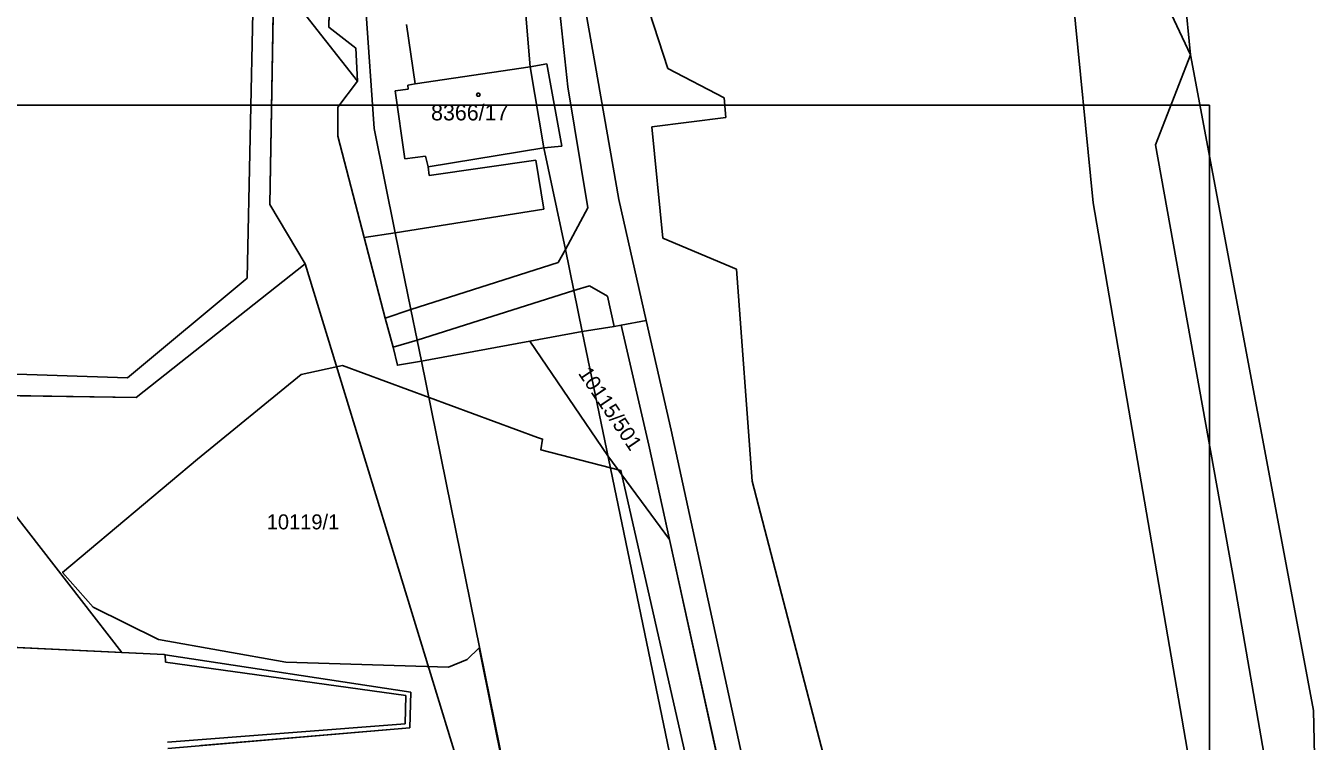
# Model space of a CAD drawing. Extents: x -263587 to -261993, y -1238795 to -1236748.
# Drawn here: x -262813.4 to -262684.3, y -1237151.7 to -1237080.2 of the extents above; entities that cross this region are included whole.
import ezdxf

# ---------------------------------------------------------------- set-up
doc = ezdxf.new("R2010")
doc.units = 0
for name, color, linetype in [('Vrstva 1', 7, 'Continuous'), ('Vrstva 2', 7, 'Continuous'), ('Vrstva 3', 7, 'Continuous'), ('Vrstva 51', 7, 'Continuous')]:
    doc.layers.add(name, color=color, linetype=linetype)

msp = doc.modelspace()

# ---------------------------------------------------------------- linework, layer by layer
at = {"layer": 'Vrstva 1'}
for p, q in [((-262699.06, -1237061.51), (-262696.93, -1237083.08)), ((-262706.07, -1237063.59), (-262696.93, -1237083.08)), ((-262706.68, -1237097.85), (-262709.91, -1237064.81)), ((-262791.23, -1237105.39), (-262790.45, -1237067.62)), ((-262788.45, -1237067.21), (-262788.98, -1237098.03)), ((-262788.98, -1237098.03), (-262788.45, -1237067.21)), ((-262782.79, -1237067.79), (-262783.06, -1237080.31)), ((-262783.06, -1237080.31), (-262782.79, -1237067.79)), ((-262753.22, -1237071.96), (-262749.18, -1237084.44)), ((-262757.8, -1237076.47), (-262756.46, -1237084.02)), ((-262756.46, -1237084.02), (-262757.8, -1237076.47)), ((-262763.45, -1237078.3), (-262762.94, -1237084.28)), ((-262760.1, -1237077.86), (-262759.18, -1237086.25)), ((-262779.39, -1237078.49), (-262778.56, -1237090.42)), ((-262783.06, -1237080.31), (-262780.38, -1237082.39)), ((-262780.38, -1237082.39), (-262783.06, -1237080.31)), ((-262775.31, -1237080.02), (-262774.46, -1237085.96)), ((-262780.38, -1237082.39), (-262780.22, -1237085.69)), ((-262780.22, -1237085.69), (-262780.38, -1237082.39)), ((-262696.93, -1237083.08), (-262700.43, -1237092.05)), ((-262696.93, -1237083.08), (-262685.79, -1237142.55)), ((-262774.46, -1237085.96), (-262762.94, -1237084.28)), ((-262762.94, -1237084.28), (-262761.3, -1237083.95)), ((-262761.57, -1237092.37), (-262762.94, -1237084.28)), ((-262761.3, -1237083.95), (-262759.77, -1237092.19)), ((-262756.46, -1237084.02), (-262754.09, -1237097.54)), ((-262754.09, -1237097.54), (-262756.46, -1237084.02)), ((-262749.18, -1237084.44), (-262743.55, -1237087.35)), ((-262780.22, -1237085.69), (-262782.18, -1237088.29)), ((-262782.18, -1237088.29), (-262780.22, -1237085.69)), ((-262774.46, -1237085.96), (-262775.18, -1237086.09)), ((-262775.18, -1237086.09), (-262775.14, -1237086.48)), ((-262775.14, -1237086.48), (-262776.45, -1237086.65)), ((-262776.45, -1237086.65), (-262775.47, -1237093.46)), ((-262759.18, -1237086.25), (-262757.2, -1237098.36)), ((-262743.55, -1237087.35), (-262743.4, -1237089.33)), ((-262782.18, -1237088.29), (-262782.17, -1237091.19)), ((-262782.17, -1237091.19), (-262782.18, -1237088.29)), ((-262743.4, -1237089.33), (-262750.78, -1237090.26)), ((-262782.17, -1237091.19), (-262779.55, -1237101.31)), ((-262779.55, -1237101.31), (-262782.17, -1237091.19)), ((-262778.56, -1237090.42), (-262776.43, -1237100.85)), ((-262750.78, -1237090.26), (-262749.7, -1237101.4)), ((-262761.57, -1237092.37), (-262773.13, -1237094.26)), ((-262759.77, -1237092.19), (-262761.57, -1237092.37)), ((-262759.43, -1237102.53), (-262761.57, -1237092.37)), ((-262700.43, -1237092.05), (-262692.56, -1237135.94)), ((-262775.47, -1237093.46), (-262773.4, -1237093.21)), ((-262773.4, -1237093.21), (-262773.13, -1237094.26)), ((-262773.04, -1237095.12), (-262762.37, -1237093.61)), ((-262762.37, -1237093.61), (-262761.59, -1237098.48)), ((-262773.13, -1237094.26), (-262773.04, -1237095.12)), ((-262754.09, -1237097.54), (-262751.37, -1237109.61)), ((-262751.37, -1237109.61), (-262754.09, -1237097.54)), ((-262788.98, -1237098.03), (-262785.44, -1237103.96)), ((-262785.44, -1237103.96), (-262788.98, -1237098.03)), ((-262761.59, -1237098.48), (-262776.43, -1237100.85)), ((-262757.2, -1237098.36), (-262759.43, -1237102.53)), ((-262695.25, -1237164.13), (-262706.68, -1237097.85)), ((-262779.55, -1237101.31), (-262776.43, -1237100.85)), ((-262779.55, -1237101.31), (-262777.46, -1237109.39)), ((-262777.46, -1237109.39), (-262779.55, -1237101.31)), ((-262776.43, -1237100.85), (-262774.87, -1237108.53)), ((-262749.7, -1237101.4), (-262742.33, -1237104.49)), ((-262759.43, -1237102.53), (-262760.15, -1237103.83)), ((-262758.57, -1237106.63), (-262759.43, -1237102.53)), ((-262785.44, -1237103.96), (-262802.33, -1237117.33)), ((-262802.33, -1237117.33), (-262785.44, -1237103.96)), ((-262785.44, -1237103.96), (-262760.4, -1237185.76)), ((-262760.15, -1237103.83), (-262774.87, -1237108.53)), ((-262803.21, -1237115.34), (-262791.23, -1237105.39)), ((-262742.33, -1237104.49), (-262740.76, -1237125.67)), ((-262774.26, -1237111.58), (-262758.57, -1237106.63)), ((-262757.02, -1237106.17), (-262758.57, -1237106.63)), ((-262757.76, -1237110.73), (-262758.57, -1237106.63)), ((-262755.21, -1237107.18), (-262757.02, -1237106.17)), ((-262754.56, -1237110.22), (-262755.21, -1237107.18)), ((-262777.46, -1237109.39), (-262774.87, -1237108.53)), ((-262774.87, -1237108.53), (-262774.26, -1237111.58)), ((-262777.46, -1237109.39), (-262776.66, -1237112.3)), ((-262776.66, -1237112.3), (-262777.46, -1237109.39)), ((-262757.76, -1237110.73), (-262754.56, -1237110.22)), ((-262754.56, -1237110.22), (-262757.76, -1237110.73)), ((-262754.56, -1237110.22), (-262753.84, -1237110.08)), ((-262753.84, -1237110.08), (-262754.56, -1237110.22)), ((-262751.37, -1237109.61), (-262753.84, -1237110.08)), ((-262753.84, -1237110.08), (-262751.37, -1237109.61)), ((-262753.84, -1237110.08), (-262751.08, -1237122.07)), ((-262751.08, -1237122.07), (-262753.84, -1237110.08)), ((-262751.37, -1237109.61), (-262748.87, -1237120.6)), ((-262776.66, -1237112.3), (-262774.26, -1237111.58)), ((-262773.8, -1237113.69), (-262774.26, -1237111.58)), ((-262773.8, -1237113.69), (-262757.76, -1237110.73)), ((-262757.76, -1237110.73), (-262773.8, -1237113.69)), ((-262757.76, -1237110.73), (-262728.87, -1237250.07)), ((-262776.66, -1237112.3), (-262776.22, -1237114.1)), ((-262776.22, -1237114.1), (-262776.66, -1237112.3)), ((-262776.22, -1237114.1), (-262773.8, -1237113.69)), ((-262773.8, -1237113.69), (-262776.22, -1237114.1)), ((-262764.4, -1237160.11), (-262773.8, -1237113.69)), ((-262773.8, -1237113.69), (-262764.4, -1237160.11)), ((-262816.43, -1237114.9), (-262803.21, -1237115.34)), ((-262802.33, -1237117.33), (-262817.11, -1237117.09)), ((-262817.11, -1237117.09), (-262802.33, -1237117.33)), ((-262748.87, -1237120.6), (-262733.93, -1237189.13)), ((-262751.08, -1237122.07), (-262742.07, -1237163.11)), ((-262742.07, -1237163.11), (-262751.08, -1237122.07)), ((-262740.76, -1237125.67), (-262730.98, -1237163.29)), ((-262692.56, -1237135.94), (-262687.77, -1237163.56)), ((-262822.08, -1237141.94), (-262799.53, -1237143.02)), ((-262799.53, -1237143.02), (-262822.08, -1237141.94)), ((-262685.79, -1237142.55), (-262684.66, -1237148.6)), ((-262799.53, -1237143.02), (-262799.45, -1237143.03)), ((-262799.45, -1237143.03), (-262799.53, -1237143.02)), ((-262799.45, -1237143.03), (-262774.88, -1237146.78)), ((-262774.88, -1237146.78), (-262799.45, -1237143.03)), ((-262799.45, -1237143.03), (-262799.41, -1237143.77)), ((-262799.41, -1237143.77), (-262775.38, -1237147.09)), ((-262775.38, -1237147.09), (-262775.43, -1237149.95)), ((-262774.88, -1237146.78), (-262774.99, -1237150.33)), ((-262774.99, -1237150.33), (-262774.88, -1237146.78)), ((-262684.66, -1237148.6), (-262684.28, -1237163.28)), ((-262775.43, -1237149.95), (-262799.21, -1237151.78)), ((-262774.99, -1237150.33), (-262799.17, -1237152.39)), ((-262799.17, -1237152.39), (-262774.99, -1237150.33))]:
    msp.add_line(p, q, dxfattribs=at)
msp.add_lwpolyline([(-262768.04, -1237086.9), (-262767.95, -1237087.05), (-262768.04, -1237087.2), (-262768.22, -1237087.2), (-262768.31, -1237087.05), (-262768.22, -1237086.9)], close=True, dxfattribs=at)
at = {"layer": 'Vrstva 2'}
for points in [[(-262796.214, -1237123.487), (-262785.852, -1237115.006), (-262781.7, -1237114.11), (-262762.21, -1237121.32), (-262761.711, -1237121.468), (-262761.875, -1237122.564), (-262753.872, -1237124.61), (-262740.296, -1237184.447), (-262735.291, -1237205.749), (-262736.479, -1237205.877)], [(-262796.214, -1237123.487), (-262809.688, -1237134.802), (-262806.65, -1237138.28), (-262800.09, -1237141.5), (-262787.37, -1237143.78), (-262771.13, -1237144.26), (-262769.253, -1237143.498), (-262768.04, -1237142.327)], [(-262768.04, -1237142.327), (-262759.37, -1237185.43), (-262754.635, -1237213.215)]]:
    msp.add_lwpolyline(points, dxfattribs=at)
at = {"layer": 'Vrstva 3'}
for points in [[(-262783.25, -1237057.18), (-262781.75, -1237059.56), (-262782.08, -1237062.05), (-262782.79, -1237067.79), (-262783.06, -1237080.31), (-262780.38, -1237082.39), (-262780.22, -1237085.69), (-262788.585, -1237075.044), (-262788.45, -1237067.21), (-262786.73, -1237052.22)], [(-262827.087, -1237109.694), (-262815.86, -1237127.22), (-262803.783, -1237142.816), (-262822.08, -1237141.94), (-262833.86, -1237100.89), (-262829.98, -1237107.55)], [(-262749.008, -1237131.51), (-262755.18, -1237123.15), (-262762.987, -1237111.695), (-262757.76, -1237110.73), (-262754.56, -1237110.22), (-262753.84, -1237110.08), (-262751.08, -1237122.07)]]:
    msp.add_lwpolyline(points, close=True, dxfattribs=at)
for points in [[(-262817.11, -1237117.09), (-262802.33, -1237117.33), (-262785.44, -1237103.96), (-262788.98, -1237098.03), (-262788.585, -1237075.044), (-262780.22, -1237085.69), (-262782.18, -1237088.29), (-262782.17, -1237091.19), (-262779.55, -1237101.31), (-262777.46, -1237109.39), (-262776.66, -1237112.3), (-262776.22, -1237114.1), (-262773.8, -1237113.69), (-262762.987, -1237111.695), (-262755.18, -1237123.15), (-262749.008, -1237131.51), (-262742.07, -1237163.11)], [(-262795.88, -1237152.11), (-262774.99, -1237150.33), (-262774.88, -1237146.78), (-262799.45, -1237143.03), (-262799.53, -1237143.02), (-262803.783, -1237142.816), (-262815.86, -1237127.22)]]:
    msp.add_lwpolyline(points, dxfattribs=at)
at = {"layer": 'Vrstva 51'}
msp.add_lwpolyline([(-262992.03, -1237088.09), (-262695.03, -1237088.09), (-262695.03, -1238768.09), (-262992.03, -1238768.09)], close=True, dxfattribs=at)

# ---------------------------------------------------------------- texts
at = {"layer": 'Vrstva 1'}
msp.add_text('8366/17', height=1.6, dxfattribs=at).set_placement((-262772.856, -1237089.62))
at = {"layer": 'Vrstva 3'}
msp.add_text('10115/501', height=1.5, rotation=303.83952, dxfattribs=at).set_placement((-262758.202, -1237114.899))
msp.add_text('10119/1', height=1.5, dxfattribs=at).set_placement((-262789.286, -1237130.501))

doc.saveas('drawing.dxf')
